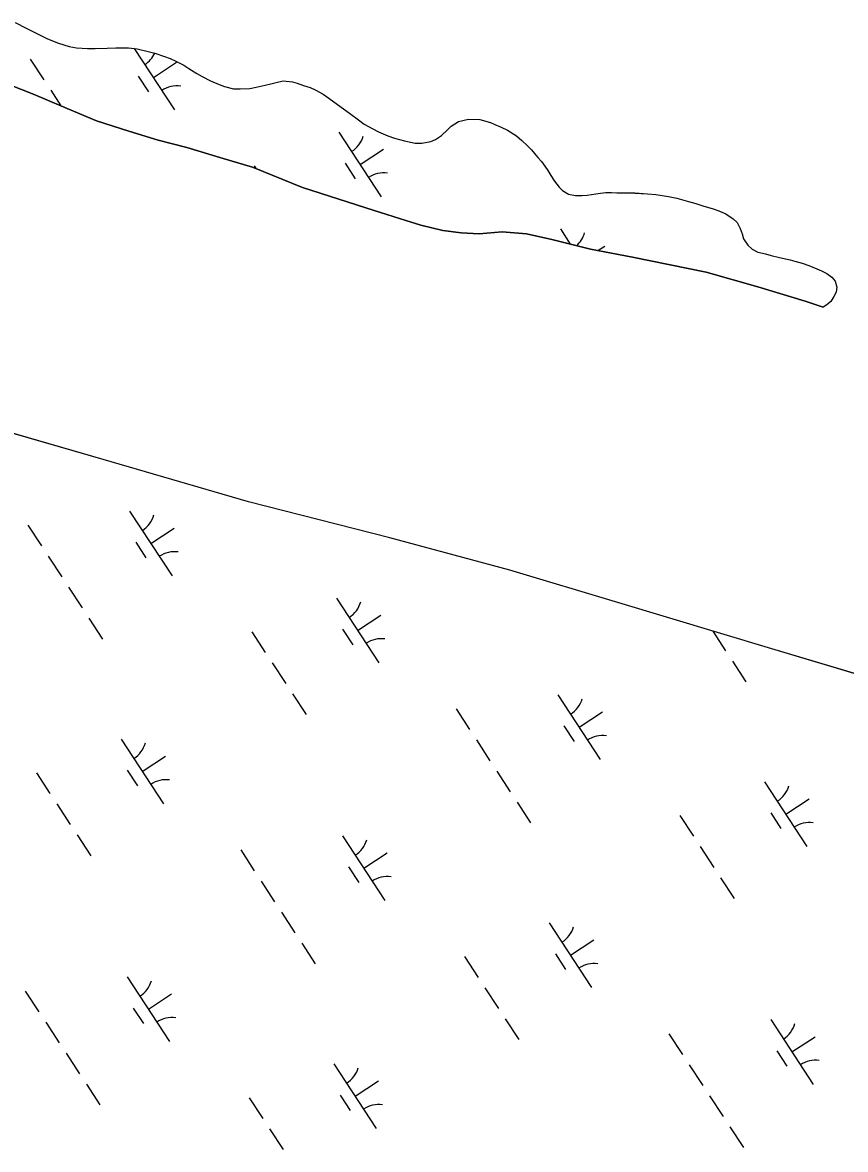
# Model space of a CAD drawing. Extents: x 3945642 to 3966284, y 206476 to 228921.
# Drawn here: x 3960590 to 3961122, y 216119 to 216848 of the extents above; entities that cross this region are included whole.
import ezdxf

# ---------------------------------------------------------------- set-up
doc = ezdxf.new("R2010")
doc.units = 0
doc.layers.add('V-TOPO-SHOR', color=7, linetype='Continuous')
doc.layers.add('V-WETL-SWMP', color=7, linetype='Continuous')

msp = doc.modelspace()

# ---------------------------------------------------------------- linework, layer by layer
at = {"layer": 'V-TOPO-SHOR'}
for points in [[(3960585.03, 216847.66), (3960592.13, 216844.05), (3960601.55, 216839.35), (3960606.05, 216837.13)], [(3961142.58, 216422.42), (3961071.82, 216443.6), (3960975.02, 216472.58), (3960904.66, 216493.76), (3960827.07, 216514.71), (3960735.83, 216537.92), (3960641.89, 216565.26), (3960564.16, 216587.71), (3960454.13, 216620.05), (3960383.5, 216640.82), (3960305.52, 216665.18), (3960272.39, 216676.17), (3960230.15, 216692.4), (3960180.71, 216716.05), (3960114.49, 216744.17), (3960062.45, 216765.65), (3960013.25, 216785.06), (3959968.01, 216802.54), (3959916.24, 216824.29), (3959883.95, 216838.14)], [(3960606.05, 216837.13), (3960613.02, 216834.35), (3960619.86, 216832.25), (3960624.65, 216831.4), (3960631.77, 216830.81), (3960636.69, 216830.92), (3960644.5, 216831.15), (3960650.12, 216831.39), (3960658.33, 216831.34), (3960663.81, 216830.76), (3960670.92, 216828.93), (3960675.3, 216827.81), (3960681.45, 216825.72), (3960685.14, 216824.33), (3960688.82, 216822.67), (3960694.01, 216820.03), (3960697.29, 216817.96), (3960702.47, 216814.78), (3960705.89, 216812.84), (3960711.21, 216809.93), (3960716.81, 216807.57), (3960720.36, 216806.32), (3960726.24, 216804.92), (3960730.35, 216804.75), (3960736.65, 216805.13), (3960740.77, 216805.79), (3960746.52, 216807.12), (3960750.23, 216808.06), (3960753.79, 216809), (3960758.32, 216809.93), (3960764.21, 216809.35), (3960767.21, 216808.51), (3960771.45, 216806.97), (3960775.69, 216805.58), (3960778.96, 216804.19), (3960784.02, 216801.28), (3960787.83, 216798.8), (3960793.43, 216794.65), (3960797.11, 216791.89), (3960801.06, 216789), (3960806.92, 216784.71), (3960810.61, 216782.09), (3960816.06, 216778.91), (3960819.89, 216776.97), (3960825.9, 216774.47), (3960830.14, 216772.94), (3960836.7, 216771.12), (3960843.54, 216769.71), (3960847.78, 216769.68), (3960853.68, 216770.74), (3960856.7, 216772.09), (3960860.55, 216774.67), (3960864.41, 216778.35), (3960866.75, 216780.66), (3960871.42, 216783.65), (3960878, 216785.25), (3960885.26, 216785.07), (3960892.23, 216783.11), (3960894.96, 216781.87), (3960899.06, 216780.06), (3960903.16, 216778.12), (3960909.03, 216774.39), (3960912.43, 216771.49), (3960916.11, 216768.05), (3960918.7, 216765.43)], [(3960580.91, 216807.64), (3960597.4, 216801.13), (3960614.56, 216793.79), (3960637.72, 216784.09), (3960658.45, 216777.41), (3960677.53, 216771.7), (3960696.08, 216766.94), (3960719.39, 216759.7), (3960738.48, 216754.12), (3960770.64, 216741.09), (3960817.13, 216726.2), (3960837.44, 216719.66), (3960847.26, 216716.74), (3960861.44, 216713.37), (3960873.32, 216711.67), (3960884.92, 216711.19), (3960899.68, 216712.33), (3960915.52, 216711.01), (3960931.89, 216707.49), (3960956.71, 216701.2), (3960983.99, 216696.12), (3961031.47, 216686.42), (3961064.88, 216676.79), (3961095.55, 216667.6), (3961107.23, 216663.66)], [(3960918.7, 216765.43), (3960920.6, 216762.95), (3960922.77, 216760.47), (3960925.09, 216757.86), (3960927.26, 216754.83), (3960929.3, 216751.94), (3960931.2, 216748.78), (3960933.64, 216745.21), (3960936.63, 216741.35), (3960938.67, 216739.15), (3960942.63, 216736.8), (3960947.14, 216735.81), (3960951.39, 216735.79), (3960954.68, 216736.04), (3960960.16, 216736.97), (3960963.31, 216737.36), (3960966.74, 216737.89), (3960970.3, 216737.87), (3960973.86, 216737.71), (3960980.44, 216737.67), (3960985.36, 216737.51), (3960993.58, 216737.05), (3960999.05, 216736.47), (3961007.26, 216735.18), (3961012.6, 216734.06), (3961020.12, 216732.09), (3961024.76, 216730.7), (3961029.41, 216729.3), (3961035.97, 216727.35), (3961039.67, 216725.95), (3961044.31, 216724.01), (3961049.08, 216720.83), (3961051.67, 216718.35), (3961053.56, 216714.64), (3961054.78, 216711.07), (3961055.72, 216707.92), (3961058.43, 216703.79)], [(3961058.43, 216703.79), (3961061.29, 216701.31), (3961064.84, 216699.37), (3961069.9, 216698.11), (3961073.59, 216697.13), (3961078.93, 216695.73), (3961085.77, 216694.32), (3961088.77, 216693.48), (3961093.56, 216692.22), (3961097.93, 216690.69), (3961102.99, 216688.6), (3961106.13, 216687.21), (3961109.41, 216685.55), (3961112.68, 216683.2), (3961114.99, 216680.59), (3961115.93, 216676.61), (3961115.49, 216673.33), (3961113.97, 216670.6), (3961112.04, 216667.46), (3961109.56, 216665.28), (3961107.23, 216663.66)]]:
    msp.add_lwpolyline(points, dxfattribs=at)
at = {"layer": 'V-WETL-SWMP'}
for p, q in [((3960585.03, 216847.66), (3960592.13, 216844.06)), ((3960592.13, 216844.06), (3960601.55, 216839.34)), ((3960601.55, 216839.34), (3960606.06, 216837.13)), ((3960606.06, 216837.13), (3960613.02, 216834.34)), ((3960613.02, 216834.34), (3960619.86, 216832.25)), ((3960619.86, 216832.25), (3960624.65, 216831.4)), ((3960624.65, 216831.4), (3960631.77, 216830.81)), ((3960631.77, 216830.81), (3960636.7, 216830.92)), ((3960636.7, 216830.92), (3960644.5, 216831.15)), ((3960644.5, 216831.15), (3960650.12, 216831.39)), ((3960650.12, 216831.39), (3960658.34, 216831.34)), ((3960658.34, 216831.34), (3960663.81, 216830.76)), ((3960662.04, 216830.95), (3960688.06, 216791.24)), ((3960663.81, 216830.76), (3960670.92, 216828.93)), ((3960670.92, 216828.93), (3960675.3, 216827.81)), ((3960675.3, 216827.81), (3960681.45, 216825.72)), ((3960681.45, 216825.72), (3960685.14, 216824.33)), ((3960594.86, 216823.94), (3960603.63, 216810.55)), ((3960674.36, 216812.15), (3960689.41, 216822.01)), ((3960685.14, 216824.33), (3960688.82, 216822.67)), ((3960688.82, 216822.67), (3960694.01, 216820.03)), ((3960694.01, 216820.03), (3960697.29, 216817.96)), ((3960664.62, 216812.94), (3960671.19, 216802.9)), ((3960697.29, 216817.96), (3960702.47, 216814.78)), ((3960702.47, 216814.78), (3960705.89, 216812.84)), ((3960705.89, 216812.84), (3960711.21, 216809.93)), ((3960597.4, 216801.13), (3960580.91, 216807.64)), ((3960711.21, 216809.93), (3960716.81, 216807.57)), ((3960716.81, 216807.57), (3960720.36, 216806.32)), ((3960720.36, 216806.32), (3960726.24, 216804.92)), ((3960726.24, 216804.92), (3960730.35, 216804.75)), ((3960730.35, 216804.75), (3960736.65, 216805.13)), ((3960736.65, 216805.13), (3960740.77, 216805.79)), ((3960740.77, 216805.79), (3960746.52, 216807.12)), ((3960746.52, 216807.12), (3960750.23, 216808.06)), ((3960750.23, 216808.06), (3960753.79, 216809)), ((3960753.79, 216809), (3960758.32, 216809.93)), ((3960758.32, 216809.93), (3960764.21, 216809.35)), ((3960764.21, 216809.35), (3960767.21, 216808.51)), ((3960767.21, 216808.51), (3960771.45, 216806.98)), ((3960771.45, 216806.98), (3960775.69, 216805.58)), ((3960775.69, 216805.58), (3960778.96, 216804.19)), ((3960778.96, 216804.19), (3960784.01, 216801.28)), ((3960614.56, 216793.79), (3960597.4, 216801.13)), ((3960608.02, 216803.86), (3960614.64, 216793.75)), ((3960784.01, 216801.28), (3960787.83, 216798.8)), ((3960787.83, 216798.8), (3960793.43, 216794.66)), ((3960637.72, 216784.09), (3960614.56, 216793.79)), ((3960793.43, 216794.66), (3960797.11, 216791.89)), ((3960797.11, 216791.89), (3960801.06, 216789)), ((3960658.45, 216777.41), (3960637.72, 216784.09)), ((3960801.06, 216789), (3960806.92, 216784.71)), ((3960806.92, 216784.71), (3960810.61, 216782.09)), ((3960810.61, 216782.09), (3960816.06, 216778.91)), ((3960866.75, 216780.66), (3960871.42, 216783.65)), ((3960871.42, 216783.65), (3960878, 216785.25)), ((3960878, 216785.25), (3960885.26, 216785.07)), ((3960885.26, 216785.07), (3960892.23, 216783.11)), ((3960892.23, 216783.11), (3960894.96, 216781.86)), ((3960677.53, 216771.7), (3960658.45, 216777.41)), ((3960794.24, 216776.84), (3960821.64, 216735.01)), ((3960816.06, 216778.91), (3960819.89, 216776.97)), ((3960819.89, 216776.97), (3960825.9, 216774.47)), ((3960860.55, 216774.67), (3960864.41, 216778.35)), ((3960864.41, 216778.35), (3960866.75, 216780.66)), ((3960894.96, 216781.86), (3960899.06, 216780.06)), ((3960899.06, 216780.06), (3960903.16, 216778.12)), ((3960903.16, 216778.12), (3960909.03, 216774.39)), ((3960696.08, 216766.94), (3960677.53, 216771.7)), ((3960825.9, 216774.47), (3960830.14, 216772.94)), ((3960830.14, 216772.94), (3960836.7, 216771.12)), ((3960836.7, 216771.12), (3960843.54, 216769.71)), ((3960843.54, 216769.71), (3960847.78, 216769.68)), ((3960847.78, 216769.68), (3960853.68, 216770.74)), ((3960853.68, 216770.74), (3960856.7, 216772.09)), ((3960856.7, 216772.09), (3960860.55, 216774.67)), ((3960909.03, 216774.39), (3960912.43, 216771.49)), ((3960912.43, 216771.49), (3960916.11, 216768.05)), ((3960916.11, 216768.05), (3960918.7, 216765.43)), ((3960719.39, 216759.7), (3960696.08, 216766.94)), ((3960807.94, 216755.92), (3960823, 216765.79)), ((3960918.7, 216765.43), (3960920.6, 216762.95)), ((3960920.6, 216762.95), (3960922.78, 216760.47)), ((3960922.78, 216760.47), (3960925.09, 216757.86)), ((3960738.48, 216754.12), (3960719.39, 216759.7)), ((3960770.64, 216741.1), (3960738.48, 216754.12)), ((3960739.55, 216755), (3960740.72, 216753.22)), ((3960798.2, 216756.71), (3960804.78, 216746.68)), ((3960925.09, 216757.86), (3960927.26, 216754.83)), ((3960927.26, 216754.83), (3960929.3, 216751.94)), ((3960929.3, 216751.94), (3960931.2, 216748.78)), ((3960931.2, 216748.78), (3960933.64, 216745.21)), ((3960817.13, 216726.2), (3960770.64, 216741.1)), ((3960933.64, 216745.21), (3960936.63, 216741.35)), ((3960936.63, 216741.35), (3960938.67, 216739.15)), ((3960938.67, 216739.15), (3960942.63, 216736.8)), ((3960942.63, 216736.8), (3960947.14, 216735.82)), ((3960947.14, 216735.82), (3960951.39, 216735.79)), ((3960951.39, 216735.79), (3960954.68, 216736.04)), ((3960954.68, 216736.04), (3960960.16, 216736.97)), ((3960960.16, 216736.97), (3960963.31, 216737.36)), ((3960963.31, 216737.36), (3960966.74, 216737.89)), ((3960966.74, 216737.89), (3960970.3, 216737.87)), ((3960970.3, 216737.87), (3960973.86, 216737.71)), ((3960973.86, 216737.71), (3960980.43, 216737.67)), ((3960980.43, 216737.67), (3960985.36, 216737.5)), ((3960985.36, 216737.5), (3960993.58, 216737.05)), ((3960993.58, 216737.05), (3960999.05, 216736.46)), ((3960999.05, 216736.46), (3961007.26, 216735.18)), ((3961007.26, 216735.18), (3961012.6, 216734.06)), ((3961012.6, 216734.06), (3961020.12, 216732.09)), ((3961020.12, 216732.09), (3961024.76, 216730.7)), ((3960837.44, 216719.66), (3960817.13, 216726.2)), ((3961024.76, 216730.7), (3961029.41, 216729.3)), ((3961029.41, 216729.3), (3961035.97, 216727.35)), ((3961035.97, 216727.35), (3961039.66, 216725.95)), ((3961039.66, 216725.95), (3961044.31, 216724.01)), ((3961044.31, 216724.01), (3961049.08, 216720.83)), ((3960847.26, 216716.74), (3960837.44, 216719.66)), ((3960861.44, 216713.37), (3960847.26, 216716.74)), ((3961049.08, 216720.83), (3961051.67, 216718.35)), ((3961051.67, 216718.35), (3961053.56, 216714.64)), ((3960873.31, 216711.67), (3960861.44, 216713.37)), ((3960884.92, 216711.19), (3960873.31, 216711.67)), ((3960899.68, 216712.33), (3960884.92, 216711.19)), ((3960915.52, 216711.01), (3960899.68, 216712.33)), ((3960931.89, 216707.49), (3960915.52, 216711.01)), ((3960937.32, 216714.29), (3960943.74, 216704.49)), ((3961053.56, 216714.64), (3961054.78, 216711.07)), ((3961054.78, 216711.07), (3961055.72, 216707.92)), ((3960956.71, 216701.2), (3960931.89, 216707.49)), ((3960961.57, 216700.3), (3960966.07, 216703.25)), ((3961055.72, 216707.92), (3961058.43, 216703.79)), ((3961058.43, 216703.79), (3961061.29, 216701.31)), ((3960983.99, 216696.12), (3960956.71, 216701.2)), ((3961031.47, 216686.42), (3960983.99, 216696.12)), ((3961061.29, 216701.31), (3961064.84, 216699.37)), ((3961064.84, 216699.37), (3961069.9, 216698.11)), ((3961069.9, 216698.11), (3961073.59, 216697.13)), ((3961073.59, 216697.13), (3961078.93, 216695.73)), ((3961078.93, 216695.73), (3961085.77, 216694.32)), ((3961085.77, 216694.32), (3961088.77, 216693.48)), ((3961088.77, 216693.48), (3961093.56, 216692.22)), ((3961093.56, 216692.22), (3961097.93, 216690.69)), ((3961097.93, 216690.69), (3961102.99, 216688.6)), ((3961102.99, 216688.6), (3961106.13, 216687.21)), ((3961064.88, 216676.79), (3961031.47, 216686.42)), ((3961106.13, 216687.21), (3961109.41, 216685.55)), ((3961109.41, 216685.55), (3961112.68, 216683.2)), ((3961112.68, 216683.2), (3961114.99, 216680.59)), ((3961114.99, 216680.59), (3961115.93, 216676.61)), ((3961095.55, 216667.6), (3961064.88, 216676.79)), ((3961115.5, 216673.33), (3961113.97, 216670.6)), ((3961115.93, 216676.61), (3961115.5, 216673.33)), ((3961107.23, 216663.66), (3961095.55, 216667.6)), ((3961112.04, 216667.46), (3961109.56, 216665.28)), ((3961113.97, 216670.6), (3961112.04, 216667.46)), ((3961109.56, 216665.28), (3961107.23, 216663.66)), ((3960641.89, 216565.25), (3960564.16, 216587.71)), ((3960735.83, 216537.93), (3960641.89, 216565.25)), ((3960827.07, 216514.71), (3960735.83, 216537.93)), ((3960659.04, 216531.99), (3960686.44, 216490.17)), ((3960593.25, 216522.87), (3960602.01, 216509.48)), ((3960672.74, 216511.08), (3960687.8, 216520.94)), ((3960904.66, 216493.76), (3960827.07, 216514.71)), ((3960663, 216511.87), (3960669.57, 216501.83)), ((3960606.4, 216502.79), (3960615.17, 216489.41)), ((3960975.02, 216472.58), (3960904.66, 216493.76)), ((3960619.55, 216482.72), (3960628.32, 216469.33)), ((3960792.63, 216475.76), (3960820.03, 216433.94)), ((3961071.82, 216443.6), (3960975.02, 216472.58)), ((3960632.7, 216462.64), (3960641.47, 216449.26)), ((3960806.33, 216454.85), (3960821.38, 216464.72)), ((3960796.58, 216455.64), (3960803.16, 216445.61)), ((3961035.82, 216454.38), (3961044.12, 216441.72)), ((3960737.93, 216453.93), (3960746.7, 216440.54)), ((3961142.58, 216422.42), (3961071.82, 216443.6)), ((3960751.09, 216433.85), (3960759.85, 216420.47)), ((3961048.5, 216435.02), (3961057.27, 216421.64)), ((3960764.24, 216413.78), (3960773.01, 216400.39)), ((3960935.7, 216413.22), (3960963.1, 216371.4)), ((3960869.91, 216404.1), (3960878.67, 216390.71)), ((3960949.4, 216392.31), (3960964.46, 216402.17)), ((3960939.66, 216393.1), (3960946.23, 216383.06)), ((3960653.49, 216384.61), (3960680.89, 216342.79)), ((3960883.06, 216384.02), (3960891.83, 216370.64)), ((3960667.19, 216363.7), (3960682.24, 216373.56)), ((3960598.79, 216362.78), (3960607.56, 216349.39)), ((3960657.45, 216364.49), (3960664.02, 216354.45)), ((3960896.21, 216363.95), (3960904.98, 216350.56)), ((3961069.29, 216357), (3961096.68, 216315.17)), ((3961082.98, 216336.08), (3961098.04, 216345.95)), ((3960611.95, 216342.7), (3960620.71, 216329.32)), ((3960909.36, 216343.87), (3960918.13, 216330.49)), ((3961014.59, 216335.16), (3961023.36, 216321.78)), ((3961073.24, 216336.88), (3961079.82, 216326.84)), ((3960625.1, 216322.62), (3960633.87, 216309.24)), ((3960796.56, 216322.07), (3960823.96, 216280.25)), ((3960730.77, 216312.95), (3960739.53, 216299.56)), ((3960810.26, 216301.16), (3960825.32, 216311.02)), ((3961027.74, 216315.08), (3961036.51, 216301.7)), ((3960800.52, 216301.95), (3960807.09, 216291.91)), ((3961040.9, 216295.01), (3961049.66, 216281.62)), ((3960743.92, 216292.87), (3960752.69, 216279.49)), ((3960757.07, 216272.8), (3960765.84, 216259.41)), ((3960930.15, 216265.85), (3960957.55, 216224.02)), ((3960770.22, 216252.72), (3960778.99, 216239.34)), ((3960943.85, 216244.93), (3960958.9, 216254.8)), ((3960875.45, 216244.01), (3960884.22, 216230.62)), ((3960934.1, 216245.72), (3960940.68, 216235.69)), ((3960657.42, 216230.92), (3960684.82, 216189.1)), ((3960591.63, 216221.8), (3960600.4, 216208.41)), ((3960888.61, 216223.93), (3960897.37, 216210.55)), ((3960671.12, 216210.01), (3960686.18, 216219.87)), ((3960661.38, 216210.8), (3960667.96, 216200.76)), ((3960604.78, 216201.72), (3960613.55, 216188.34)), ((3960901.76, 216203.86), (3960910.53, 216190.47)), ((3961073.22, 216203.3), (3961100.62, 216161.48)), ((3961007.43, 216194.18), (3961016.19, 216180.8)), ((3961086.92, 216182.39), (3961101.98, 216192.26)), ((3960617.93, 216181.64), (3960626.7, 216168.26)), ((3961077.18, 216183.18), (3961083.75, 216173.14)), ((3960791.01, 216174.69), (3960818.41, 216132.87)), ((3961020.58, 216174.1), (3961029.35, 216160.72)), ((3960804.71, 216153.78), (3960819.76, 216163.65)), ((3960631.08, 216161.57), (3960639.85, 216148.19)), ((3960736.32, 216152.86), (3960745.08, 216139.47)), ((3960794.97, 216154.57), (3960801.54, 216144.54)), ((3961033.73, 216154.03), (3961042.5, 216140.64)), ((3961046.88, 216133.95), (3961055.65, 216120.57)), ((3960749.47, 216132.78), (3960758.24, 216119.4))]:
    msp.add_line(p, q, dxfattribs=at)
for centre, start, end in [((3960659.42, 216835.38), 302.45745, 334.5175), ((3960689.69, 216789.17), 82.45745, 124.00111), ((3960793.01, 216779.16), 302.45745, 344.00111), ((3960823.28, 216732.95), 82.45745, 124.00111), ((3960936.08, 216716.62), 311.70013, 344.00111), ((3960657.8, 216534.31), 302.45745, 344.00111), ((3960688.07, 216488.1), 82.45745, 124.00111), ((3960791.39, 216478.09), 302.45745, 344.00111), ((3960821.66, 216431.88), 82.45745, 124.00111), ((3960934.46, 216415.55), 302.45745, 344.00111), ((3960652.25, 216386.94), 302.45745, 344.00111), ((3960964.73, 216369.34), 82.45745, 124.00111), ((3960682.52, 216340.73), 82.45745, 124.00111), ((3961068.05, 216359.32), 302.45745, 344.00111), ((3961098.32, 216313.11), 82.45745, 124.00111), ((3960795.32, 216324.39), 302.45745, 344.00111), ((3960825.6, 216278.18), 82.45745, 124.00111), ((3960928.91, 216268.17), 302.45745, 344.00111), ((3960959.18, 216221.96), 82.45745, 124.00111), ((3960656.18, 216233.24), 302.45745, 344.00111), ((3960686.46, 216187.03), 82.45745, 124.00111), ((3961071.98, 216205.63), 302.45745, 344.00111), ((3960789.77, 216177.02), 302.45745, 344.00111), ((3961102.25, 216159.42), 82.45745, 124.00111), ((3960820.04, 216130.81), 82.45745, 124.00111)]:
    msp.add_arc(centre, 17.62, start, end, dxfattribs=at)

doc.saveas('drawing.dxf')
